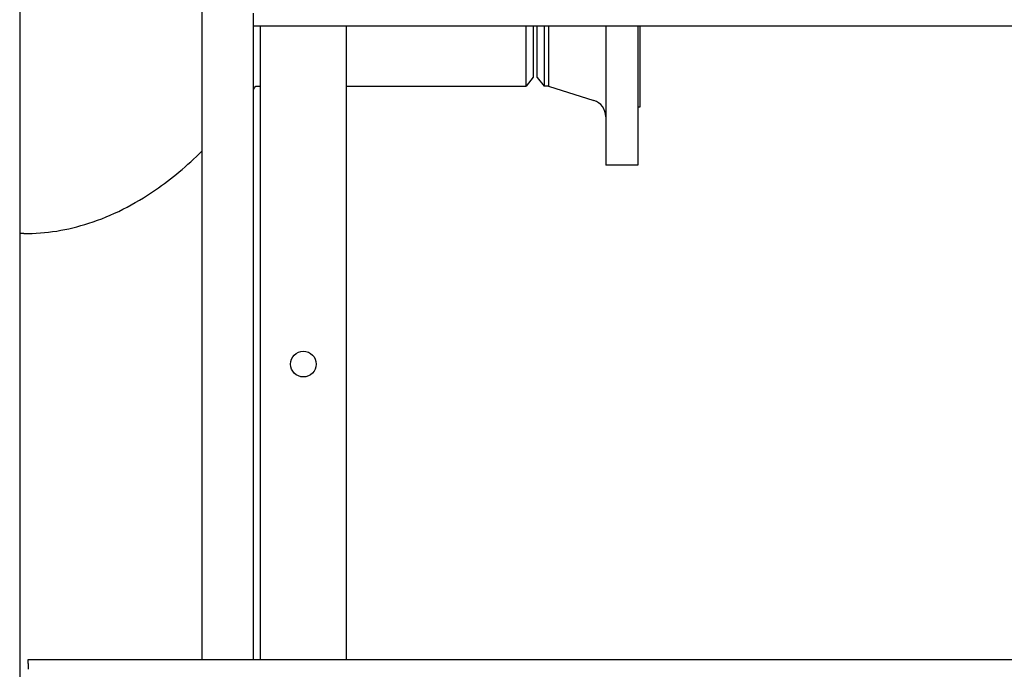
# Model space of a CAD drawing. Header units: inches. Extents: x 24 to 1128, y -94 to 748.
# Tile 446 of 573: x 730 to 759, y 236 to 255. Entities that reach past the tile are written whole.
import ezdxf

# ---------------------------------------------------------------- set-up
doc = ezdxf.new("R2010")
doc.units = ezdxf.units.IN
doc.header["$LTSCALE"] = 32
doc.header["$MEASUREMENT"] = 0
doc.layers.add('Visible (ANSI)', color=7, linetype='Continuous', lineweight=30)

msp = doc.modelspace()

# ---------------------------------------------------------------- linework, layer by layer
at = {"layer": 'Visible (ANSI)'}
for p, q in [((730.38339, 297.50112), (730.38339, 141.63562)), ((735.71339, 236.12612), (735.71339, 271.87612)), ((737.21339, 254.62612), (737.21339, 255.00112)), ((737.21339, 236.12612), (737.21339, 254.62612)), ((773.71339, 254.62612), (737.21339, 254.62612)), ((737.42339, 236.12612), (737.42339, 254.62612)), ((739.92339, 254.62612), (739.92339, 236.12612)), ((745.18696, 252.87612), (745.18696, 254.62612)), ((745.38339, 254.62612), (745.38339, 253.13212)), ((745.50839, 253.12962), (745.50839, 254.62612)), ((745.70483, 254.62612), (745.70483, 252.87362)), ((745.83506, 254.62612), (745.83506, 252.87362)), ((747.50839, 254.62612), (747.50839, 250.56362)), ((748.44839, 254.62612), (748.44839, 250.56362)), ((748.50839, 254.62612), (748.50839, 252.25362)), ((745.38339, 253.13212), (745.18696, 252.87612)), ((745.50839, 253.12962), (745.70483, 252.87362)), ((737.28214, 252.87612), (737.42339, 252.87612)), ((739.92339, 252.87612), (745.18696, 252.87612)), ((745.83506, 252.87362), (745.70483, 252.87362)), ((745.83506, 252.87362), (747.15937, 252.45417)), ((748.50839, 252.25362), (748.44839, 252.25362)), ((748.44839, 250.56362), (747.50839, 250.56362)), ((730.50839, 248.56362), (730.38339, 248.56362)), ((730.63339, 236.12612), (775.63339, 236.12612)), ((730.63339, 236.00511), (730.63339, 236.12612)), ((730.63339, 236.00511), (730.63339, 235.83596))]:
    msp.add_line(p, q, dxfattribs=at)
msp.add_circle((738.67339, 244.75112), 0.375, dxfattribs=at)
msp.add_circle((738.67339, 244.75112), 0.375, dxfattribs=at)
msp.add_arc((747.00839, 251.97751), 0.5, 0, 72.425284, dxfattribs=at)
msp.add_open_spline([(737.21339, 252.7774), (737.23638, 252.81015), (737.2593, 252.84305), (737.28214, 252.87612)], degree=3, dxfattribs=at)
msp.add_open_spline([(730.50839, 248.56362), (731.14736, 248.56362), (731.78595, 248.6665), (733.07953, 249.08333), (733.73177, 249.41238), (734.8247, 250.16568), (735.2782, 250.54639), (735.71339, 250.97931)], degree=3, knots=[0, 0, 0, 0, 0.159742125, 0.159742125, 0.331877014, 0.331877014, 0.461553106, 0.461553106, 0.461553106, 0.461553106], dxfattribs=at)

doc.saveas('drawing.dxf')
